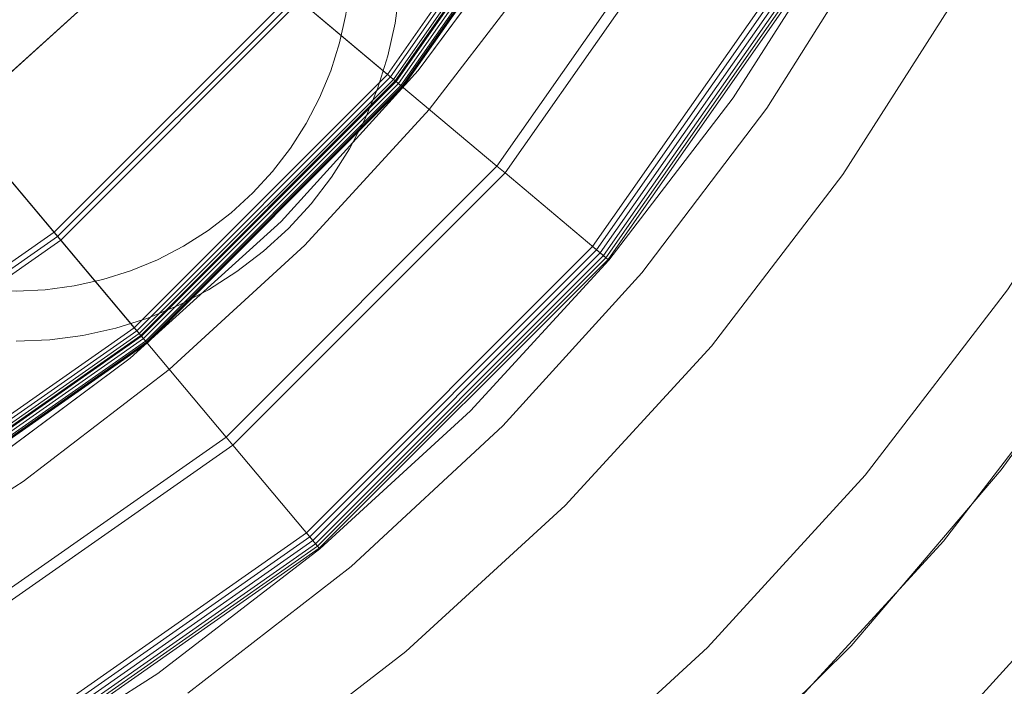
# Model space of a CAD drawing. Header units: inches. Extents: x -412 to -304, y -62 to 18.
# Tile 685 of 809: x -357.364 to -356.785, y -5.084 to -4.692. Entities that reach past the tile are written whole.
import ezdxf

# ---------------------------------------------------------------- set-up
doc = ezdxf.new("R2010")
doc.units = ezdxf.units.IN
doc.header["$LTSCALE"] = 32
doc.header["$MEASUREMENT"] = 0
for name, color, linetype, lineweight in [('Black', 7, 'Continuous', 18), ('DashLine', 7, 'Continuous', 13), ('Drawing', 7, 'Continuous', 18), ('Metal_HtAdjMech', 7, 'Continuous', 18), ('Metal_MP', 7, 'Continuous', 5), ('None', 7, 'Continuous', 18), ('Plastic-MPWireManager', 7, 'Continuous', 25), ('SolidLine', 7, 'Continuous', 15), ('TIMotion-Frame', 7, 'Continuous', 18), ('Wood_1-H', 7, 'Continuous', 13)]:
    doc.layers.add(name, color=color, linetype=linetype, lineweight=lineweight)

# ---------------------------------------------------------------- blocks, each defined once
blk = doc.blocks.new('Group-20')
at = {"layer": 'Black'}
for points in [[(-34.54794, 16.53613, 28.9791), (34.54794, 16.53613, 28.9791), (34.54794, -16.53613, 28.9791), (-34.54794, -16.53613, 28.9791)], [(-34.54794, 16.53613, 27.70079), (34.54794, 16.53613, 27.70079), (34.54794, -16.53613, 27.70079), (-34.54794, -16.53613, 27.70079)]]:
    blk.add_3dface(points, dxfattribs=at)
at = {"layer": 'Wood_1-H'}
for points in [[(-35.96494, 17.95313, 28.99879), (35.96494, 17.95313, 28.99879), (35.96494, -17.95313, 28.99879), (-35.96494, -17.95313, 28.99879)], [(-35.96494, 17.95313, 28.9791), (35.96494, 17.95313, 28.9791), (35.96494, -17.95313, 28.9791), (-35.96494, -17.95313, 28.9791)]]:
    blk.add_3dface(points, dxfattribs=at)
blk = doc.blocks.new('MPHtAdjColumn-NoCable (3D)')
at = {"layer": 'Metal_HtAdjMech'}
for points, invisible_edges in [([(0.79036, 1.12875, 23.65108), (0.68898, 1.19334, 23.65108), (0.62008, 1.07401, 23.65108), (0.71133, 1.01588, 23.65108)], 10), ([(0.72426, 0.90321, 2.90305), (0.70711, 0.90396, 2.90305), (0.68898, 1.19334, 2.90305), (0.79036, 1.12875, 2.90305)], 10), ([(0.68898, 1.19334, 2.90305), (0.68898, 1.19334, 23.65108), (0.79036, 1.12875, 23.65108), (0.79036, 1.12875, 2.90305)], 5), ([(0.71133, 1.01588, 23.65108), (0.79716, 0.95002, 23.65108), (0.88573, 1.05557, 23.65108), (0.79036, 1.12875, 23.65108)], 10), ([(0.79036, 1.12875, 2.90305), (0.74129, 0.90097, 2.90305), (0.72426, 0.90321, 2.90305)], 9), ([(0.75806, 0.89725, 2.90305), (0.74129, 0.90097, 2.90305), (0.79036, 1.12875, 2.90305)], 10), ([(0.79036, 1.12875, 2.90305), (0.88573, 1.05557, 2.90305), (0.77443, 0.89209, 2.90305), (0.75806, 0.89725, 2.90305)], 10), ([(0.79036, 1.12875, 2.90305), (0.79036, 1.12875, 23.65108), (0.88573, 1.05557, 23.65108), (0.88573, 1.05557, 2.90305)], 5), ([(0.7903, 0.88551, 2.90305), (0.77443, 0.89209, 2.90305), (0.88573, 1.05557, 2.90305)], 10), ([(0.88573, 1.05557, 2.90305), (0.80553, 0.87758, 2.90305), (0.7903, 0.88551, 2.90305)], 9), ([(0.97436, 0.97436, 23.65108), (0.88573, 1.05557, 23.65108), (0.79716, 0.95002, 23.65108), (0.87692, 0.87692, 23.65108)], 10), ([(0.88573, 1.05557, 2.90305), (0.82002, 0.86836, 2.90305), (0.80553, 0.87758, 2.90305)], 9), ([(0.83364, 0.8579, 2.90305), (0.82002, 0.86836, 2.90305), (0.88573, 1.05557, 2.90305), (0.97436, 0.97436, 2.90305)], 10), ([(0.88573, 1.05557, 2.90305), (0.88573, 1.05557, 23.65108), (0.97436, 0.97436, 23.65108), (0.97436, 0.97436, 2.90305)], 5), ([(0.74129, 0.90097, 3.18202), (0.75806, 0.89725, 3.18202), (0.79716, 0.95002, 3.18202), (0.71133, 1.01588, 3.18202)], 10), ([(0.79716, 0.95002, 3.18202), (0.79716, 0.95002, 23.65108), (0.71133, 1.01588, 23.65108), (0.71133, 1.01588, 3.18202)], 5), ([(0.97436, 0.97436, 2.90305), (0.8463, 0.8463, 2.90305), (0.83364, 0.8579, 2.90305)], 9), ([(0.8579, 0.83364, 2.90305), (0.8463, 0.8463, 2.90305), (0.97436, 0.97436, 2.90305)], 10), ([(0.97436, 0.97436, 2.90305), (1.05557, 0.88573, 2.90305), (0.86836, 0.82002, 2.90305), (0.8579, 0.83364, 2.90305)], 10), ([(0.87692, 0.87692, 23.65108), (0.95002, 0.79716, 23.65108), (1.05557, 0.88573, 23.65108), (0.97436, 0.97436, 23.65108)], 10), ([(0.97436, 0.97436, 2.90305), (0.97436, 0.97436, 23.65108), (1.05557, 0.88573, 23.65108), (1.05557, 0.88573, 2.90305)], 5), ([(0.79716, 0.95002, 3.18202), (0.75806, 0.89725, 3.18202), (0.77443, 0.89209, 3.18202)], 9), ([(0.77443, 0.89209, 3.18202), (0.7903, 0.88551, 3.18202), (0.79716, 0.95002, 3.18202)], 10), ([(0.79716, 0.95002, 3.18202), (0.7903, 0.88551, 3.18202), (0.80553, 0.87758, 3.18202)], 9), ([(0.80553, 0.87758, 3.18202), (0.82002, 0.86836, 3.18202), (0.87692, 0.87692, 3.18202), (0.79716, 0.95002, 3.18202)], 10), ([(0.87692, 0.87692, 3.18202), (0.87692, 0.87692, 23.65108), (0.79716, 0.95002, 23.65108), (0.79716, 0.95002, 3.18202)], 5), ([(0.75806, 0.89725, 2.90305), (0.75806, 0.89725, 3.18202), (0.74129, 0.90097, 3.18202), (0.74129, 0.90097, 2.90305)], 5), ([(0.77443, 0.89209, 2.90305), (0.77443, 0.89209, 3.18202), (0.75806, 0.89725, 3.18202), (0.75806, 0.89725, 2.90305)], 5), ([(0.7903, 0.88551, 2.90305), (0.7903, 0.88551, 3.18202), (0.77443, 0.89209, 3.18202), (0.77443, 0.89209, 2.90305)], 5), ([(0.80553, 0.87758, 2.90305), (0.80553, 0.87758, 3.18202), (0.7903, 0.88551, 3.18202), (0.7903, 0.88551, 2.90305)], 5), ([(0.87758, 0.80553, 2.90305), (0.86836, 0.82002, 2.90305), (1.05557, 0.88573, 2.90305)], 10), ([(1.05557, 0.88573, 2.90305), (0.88551, 0.7903, 2.90305), (0.87758, 0.80553, 2.90305)], 9), ([(1.05557, 0.88573, 2.90305), (0.89209, 0.77443, 2.90305), (0.88551, 0.7903, 2.90305)], 9), ([(0.89725, 0.75806, 2.90305), (0.89209, 0.77443, 2.90305), (1.05557, 0.88573, 2.90305), (1.12875, 0.79036, 2.90305)], 10), ([(0.95002, 0.79716, 23.65108), (1.01588, 0.71133, 23.65108), (1.12875, 0.79036, 23.65108), (1.05557, 0.88573, 23.65108)], 10), ([(1.05557, 0.88573, 2.90305), (1.05557, 0.88573, 23.65108), (1.12875, 0.79036, 23.65108), (1.12875, 0.79036, 2.90305)], 5), ([(0.82002, 0.86836, 2.90305), (0.82002, 0.86836, 3.18202), (0.80553, 0.87758, 3.18202), (0.80553, 0.87758, 2.90305)], 5), ([(0.87692, 0.87692, 3.18202), (0.82002, 0.86836, 3.18202), (0.83364, 0.8579, 3.18202)], 9), ([(0.83364, 0.8579, 3.18202), (0.8463, 0.8463, 3.18202), (0.87692, 0.87692, 3.18202)], 10), ([(0.8463, 0.8463, 3.18202), (0.8579, 0.83364, 3.18202), (0.87692, 0.87692, 3.18202)], 10), ([(0.87692, 0.87692, 3.18202), (0.8579, 0.83364, 3.18202), (0.86836, 0.82002, 3.18202)], 9), ([(0.86836, 0.82002, 3.18202), (0.87758, 0.80553, 3.18202), (0.95002, 0.79716, 3.18202), (0.87692, 0.87692, 3.18202)], 10), ([(0.95002, 0.79716, 3.18202), (0.95002, 0.79716, 23.65108), (0.87692, 0.87692, 23.65108), (0.87692, 0.87692, 3.18202)], 5), ([(0.83364, 0.8579, 2.90305), (0.83364, 0.8579, 3.18202), (0.82002, 0.86836, 3.18202), (0.82002, 0.86836, 2.90305)], 5), ([(0.8463, 0.8463, 2.90305), (0.8463, 0.8463, 3.18202), (0.83364, 0.8579, 3.18202), (0.83364, 0.8579, 2.90305)], 5), ([(0.8579, 0.83364, 2.90305), (0.8579, 0.83364, 3.18202), (0.8463, 0.8463, 3.18202), (0.8463, 0.8463, 2.90305)], 5), ([(0.86836, 0.82002, 2.90305), (0.86836, 0.82002, 3.18202), (0.8579, 0.83364, 3.18202), (0.8579, 0.83364, 2.90305)], 5), ([(0.87758, 0.80553, 2.90305), (0.87758, 0.80553, 3.18202), (0.86836, 0.82002, 3.18202), (0.86836, 0.82002, 2.90305)], 5), ([(0.88551, 0.7903, 2.90305), (0.88551, 0.7903, 3.18202), (0.87758, 0.80553, 3.18202), (0.87758, 0.80553, 2.90305)], 5), ([(0.95002, 0.79716, 3.18202), (0.87758, 0.80553, 3.18202), (0.88551, 0.7903, 3.18202)], 9), ([(0.88551, 0.7903, 3.18202), (0.89209, 0.77443, 3.18202), (0.95002, 0.79716, 3.18202)], 10), ([(0.89209, 0.77443, 3.18202), (0.89725, 0.75806, 3.18202), (0.95002, 0.79716, 3.18202)], 10), ([(1.01588, 0.71133, 3.18202), (0.95002, 0.79716, 3.18202), (0.89725, 0.75806, 3.18202), (0.90097, 0.74129, 3.18202)], 10), ([(1.01588, 0.71133, 3.18202), (1.01588, 0.71133, 23.65108), (0.95002, 0.79716, 23.65108), (0.95002, 0.79716, 3.18202)], 5), ([(0.89209, 0.77443, 2.90305), (0.89209, 0.77443, 3.18202), (0.88551, 0.7903, 3.18202), (0.88551, 0.7903, 2.90305)], 5), ([(0.90097, 0.74129, 2.90305), (0.89725, 0.75806, 2.90305), (1.12875, 0.79036, 2.90305)], 10), ([(1.12875, 0.79036, 2.90305), (0.90321, 0.72426, 2.90305), (0.90097, 0.74129, 2.90305)], 9), ([(0.90396, 0.70711, 2.90305), (0.90321, 0.72426, 2.90305), (1.12875, 0.79036, 2.90305), (1.19334, 0.68898, 2.90305)], 10), ([(1.01588, 0.71133, 23.65108), (1.07401, 0.62008, 23.65108), (1.19334, 0.68898, 23.65108), (1.12875, 0.79036, 23.65108)], 10), ([(1.12875, 0.79036, 2.90305), (1.12875, 0.79036, 23.65108), (1.19334, 0.68898, 23.65108), (1.19334, 0.68898, 2.90305)], 5), ([(0.89725, 0.75806, 2.90305), (0.89725, 0.75806, 3.18202), (0.89209, 0.77443, 3.18202), (0.89209, 0.77443, 2.90305)], 5), ([(0.90097, 0.74129, 2.90305), (0.90097, 0.74129, 3.18202), (0.89725, 0.75806, 3.18202), (0.89725, 0.75806, 2.90305)], 5), ([(0.90321, 0.72426, 2.90305), (0.90321, 0.72426, 3.18202), (0.90097, 0.74129, 3.18202), (0.90097, 0.74129, 2.90305)], 5), ([(0.90097, 0.74129, 3.18202), (0.90321, 0.72426, 3.18202), (1.01588, 0.71133, 3.18202)], 10), ([(0.90396, 0.70711, 2.90305), (0.90396, 0.70711, 3.18202), (0.90321, 0.72426, 3.18202), (0.90321, 0.72426, 2.90305)], 5), ([(0.90321, 0.72426, 3.18202), (0.90396, 0.70711, 3.18202), (1.01588, 0.71133, 3.18202)], 10), ([(1.07401, 0.62008, 3.18202), (1.01588, 0.71133, 3.18202), (0.90321, 0.68995, 3.18202), (0.90097, 0.67292, 3.18202)], 10), ([(1.01588, 0.71133, 3.18202), (0.90396, 0.70711, 3.18202), (0.90321, 0.68995, 3.18202)], 9), ([(1.07401, 0.62008, 3.18202), (1.07401, 0.62008, 23.65108), (1.01588, 0.71133, 23.65108), (1.01588, 0.71133, 3.18202)], 5)]:
    blk.add_3dface(points, dxfattribs=dict(at, invisible_edges=invisible_edges))
for points in [[(0.68868, 1.19284, 23.66289), (0.88536, 1.05513, 23.66289), (0.88434, 1.05391, 23.65699), (0.68789, 1.19147, 23.65699)], [(0.68789, 1.19147, 23.70135), (0.88434, 1.05391, 23.70135), (0.88536, 1.05513, 23.69544), (0.68868, 1.19284, 23.69544)], [(0.68868, 1.19284, 23.69544), (0.88536, 1.05513, 23.69544), (0.88536, 1.05513, 23.66289), (0.68868, 1.19284, 23.66289)], [(0.64916, 1.12437, 23.74793), (0.83454, 0.99457, 23.74793), (0.88156, 1.0506, 23.70567), (0.68573, 1.18773, 23.70567)], [(0.68573, 1.18773, 23.65267), (0.88156, 1.0506, 23.65267), (0.87973, 1.04842, 23.65149), (0.68431, 1.18526, 23.65149)], [(0.68573, 1.18773, 23.70567), (0.88156, 1.0506, 23.70567), (0.88434, 1.05391, 23.70135), (0.68789, 1.19147, 23.70135)], [(0.68696, 1.18984, 23.65454), (0.88313, 1.05248, 23.65454), (0.88156, 1.0506, 23.65267), (0.68573, 1.18773, 23.65267)], [(0.68789, 1.19147, 23.65699), (0.88434, 1.05391, 23.65699), (0.88313, 1.05248, 23.65454), (0.68696, 1.18984, 23.65454)], [(0.68431, 1.18526, 23.65149), (0.87973, 1.04842, 23.65149), (0.87777, 1.04608, 23.65108), (0.68278, 1.18261, 23.65108)], [(0.64605, 1.119, 23.74951), (0.83055, 0.98981, 23.74951), (0.83454, 0.99457, 23.74793), (0.64916, 1.12437, 23.74793)], [(0, 0, 23.74951), (0.83055, 0.98981, 23.74951), (0.64605, 1.119, 23.74951)], [(0.88156, 1.0506, 23.70567), (1.0506, 0.88156, 23.70567), (1.05391, 0.88434, 23.70135), (0.88434, 1.05391, 23.70135)], [(0.88434, 1.05391, 23.65699), (1.05391, 0.88434, 23.65699), (1.05248, 0.88313, 23.65454), (0.88313, 1.05248, 23.65454)], [(0.88536, 1.05513, 23.66289), (1.05513, 0.88536, 23.66289), (1.05391, 0.88434, 23.65699), (0.88434, 1.05391, 23.65699)], [(0.88434, 1.05391, 23.70135), (1.05391, 0.88434, 23.70135), (1.05513, 0.88536, 23.69544), (0.88536, 1.05513, 23.69544)], [(0.88536, 1.05513, 23.69544), (1.05513, 0.88536, 23.69544), (1.05513, 0.88536, 23.66289), (0.88536, 1.05513, 23.66289)], [(0.83454, 0.99457, 23.74793), (0.99457, 0.83454, 23.74793), (1.0506, 0.88156, 23.70567), (0.88156, 1.0506, 23.70567)], [(0.87973, 1.04842, 23.65149), (1.04842, 0.87973, 23.65149), (1.04608, 0.87777, 23.65108), (0.87777, 1.04608, 23.65108)], [(0.88156, 1.0506, 23.65267), (1.0506, 0.88156, 23.65267), (1.04842, 0.87973, 23.65149), (0.87973, 1.04842, 23.65149)], [(0.88313, 1.05248, 23.65454), (1.05248, 0.88313, 23.65454), (1.0506, 0.88156, 23.65267), (0.88156, 1.0506, 23.65267)], [(0.83055, 0.98981, 23.74951), (0.98981, 0.83055, 23.74951), (0.99457, 0.83454, 23.74793), (0.83454, 0.99457, 23.74793)], [(0, 0, 23.74951), (0.98981, 0.83055, 23.74951), (0.83055, 0.98981, 23.74951)], [(0.99457, 0.83454, 23.74793), (1.12437, 0.64916, 23.74793), (1.18773, 0.68573, 23.70567), (1.0506, 0.88156, 23.70567)], [(1.0506, 0.88156, 23.65267), (1.18773, 0.68573, 23.65267), (1.18526, 0.68431, 23.65149), (1.04842, 0.87973, 23.65149)], [(1.0506, 0.88156, 23.70567), (1.18773, 0.68573, 23.70567), (1.19147, 0.68789, 23.70135), (1.05391, 0.88434, 23.70135)], [(1.05248, 0.88313, 23.65454), (1.18984, 0.68696, 23.65454), (1.18773, 0.68573, 23.65267), (1.0506, 0.88156, 23.65267)], [(1.05391, 0.88434, 23.65699), (1.19147, 0.68789, 23.65699), (1.18984, 0.68696, 23.65454), (1.05248, 0.88313, 23.65454)], [(1.05513, 0.88536, 23.66289), (1.19284, 0.68868, 23.66289), (1.19147, 0.68789, 23.65699), (1.05391, 0.88434, 23.65699)], [(1.05391, 0.88434, 23.70135), (1.19147, 0.68789, 23.70135), (1.19284, 0.68868, 23.69544), (1.05513, 0.88536, 23.69544)], [(1.05513, 0.88536, 23.69544), (1.19284, 0.68868, 23.69544), (1.19284, 0.68868, 23.66289), (1.05513, 0.88536, 23.66289)], [(1.04842, 0.87973, 23.65149), (1.18526, 0.68431, 23.65149), (1.18261, 0.68278, 23.65108), (1.04608, 0.87777, 23.65108)], [(0.98981, 0.83055, 23.74951), (1.119, 0.64605, 23.74951), (1.12437, 0.64916, 23.74793), (0.99457, 0.83454, 23.74793)], [(0, 0, 23.74951), (1.119, 0.64605, 23.74951), (0.98981, 0.83055, 23.74951)]]:
    blk.add_3dface(points, dxfattribs=at)
at = {"layer": 'Metal_MP'}
for points, invisible_edges in [([(0.70711, 0.93348, 2.90305), (0.72684, 0.93262, 2.90305), (0.78225, 1.43562, 2.90305), (0.66031, 1.49564, 2.90305)], 10), ([(0.66031, 1.49564, 2.76919), (0.78225, 1.43562, 2.76919), (0.72684, 0.93262, 2.76919), (0.70711, 0.93348, 2.76919)], 10), ([(0.93776, 1.33926, 23.4936), (1.05092, 1.25243, 23.4936), (1.12745, 1.34364, 23.4936), (1.00605, 1.43679, 23.4936)], 10), ([(1.00605, 1.43679, 2.3125), (1.12745, 1.34364, 2.3125), (1.05092, 1.25243, 2.3125), (0.93776, 1.33926, 2.3125)], 10), ([(0.78225, 1.43562, 2.90305), (0.72684, 0.93262, 2.90305), (0.74642, 0.93005, 2.90305)], 9), ([(0.74642, 0.93005, 2.76919), (0.72684, 0.93262, 2.76919), (0.78225, 1.43562, 2.76919)], 10), ([(0.89879, 1.36569, 2.90305), (0.78225, 1.43562, 2.90305), (0.74642, 0.93005, 2.90305), (0.7657, 0.92577, 2.90305)], 10), ([(0.7657, 0.92577, 2.76919), (0.74642, 0.93005, 2.76919), (0.78225, 1.43562, 2.76919), (0.89879, 1.36569, 2.76919)], 10), ([(0.7657, 0.92577, 2.90305), (0.78453, 0.91983, 2.90305), (0.89879, 1.36569, 2.90305)], 10), ([(0.89879, 1.36569, 2.76919), (0.78453, 0.91983, 2.76919), (0.7657, 0.92577, 2.76919)], 9), ([(1.00911, 1.28631, 2.90305), (0.89879, 1.36569, 2.90305), (0.78453, 0.91983, 2.90305), (0.80278, 0.91227, 2.90305)], 10), ([(0.80278, 0.91227, 2.76919), (0.78453, 0.91983, 2.76919), (0.89879, 1.36569, 2.76919), (1.00911, 1.28631, 2.76919)], 10), ([(0.89879, 1.36569, 2.76919), (0.89879, 1.36569, 2.90305), (1.00911, 1.28631, 2.90305), (1.00911, 1.28631, 2.76919)], 5), ([(1.24027, 1.24027, 23.4936), (1.12745, 1.34364, 23.4936), (1.05092, 1.25243, 23.4936), (1.15608, 1.15608, 23.4936)], 10), ([(1.15608, 1.15608, 2.3125), (1.05092, 1.25243, 2.3125), (1.12745, 1.34364, 2.3125), (1.24027, 1.24027, 2.3125)], 10), ([(1.12745, 1.34364, 2.3125), (1.12745, 1.34364, 23.4936), (1.24027, 1.24027, 23.4936), (1.24027, 1.24027, 2.3125)], 5), ([(1.05092, 1.25243, 2.3125), (1.05092, 1.25243, 23.4936), (0.93776, 1.33926, 23.4936), (0.93776, 1.33926, 2.3125)], 5), ([(0.80278, 0.91227, 2.90305), (0.8203, 0.90316, 2.90305), (1.00911, 1.28631, 2.90305)], 10), ([(1.00911, 1.28631, 2.76919), (0.8203, 0.90316, 2.76919), (0.80278, 0.91227, 2.76919)], 9), ([(1.11246, 1.19805, 2.90305), (1.00911, 1.28631, 2.90305), (0.8203, 0.90316, 2.90305), (0.83695, 0.89254, 2.90305)], 10), ([(0.83695, 0.89254, 2.76919), (0.8203, 0.90316, 2.76919), (1.00911, 1.28631, 2.76919), (1.11246, 1.19805, 2.76919)], 10), ([(1.00911, 1.28631, 2.76919), (1.00911, 1.28631, 2.90305), (1.11246, 1.19805, 2.90305), (1.11246, 1.19805, 2.76919)], 5), ([(1.15608, 1.15608, 2.3125), (1.15608, 1.15608, 23.4936), (1.05092, 1.25243, 23.4936), (1.05092, 1.25243, 2.3125)], 5), ([(0.83695, 0.89254, 2.90305), (0.85262, 0.88052, 2.90305), (1.11246, 1.19805, 2.90305)], 10), ([(1.11246, 1.19805, 2.76919), (0.85262, 0.88052, 2.76919), (0.83695, 0.89254, 2.76919)], 9), ([(0.85262, 0.88052, 2.90305), (0.86718, 0.86718, 2.90305), (1.11246, 1.19805, 2.90305)], 10), ([(1.11246, 1.19805, 2.76919), (0.86718, 0.86718, 2.76919), (0.85262, 0.88052, 2.76919)], 9), ([(1.20812, 1.1015, 2.90305), (1.11246, 1.19805, 2.90305), (0.86718, 0.86718, 2.90305), (0.88052, 0.85262, 2.90305)], 10), ([(0.88052, 0.85262, 2.76919), (0.86718, 0.86718, 2.76919), (1.11246, 1.19805, 2.76919), (1.20812, 1.1015, 2.76919)], 10), ([(1.11246, 1.19805, 2.76919), (1.11246, 1.19805, 2.90305), (1.20812, 1.1015, 2.90305), (1.20812, 1.1015, 2.76919)], 5), ([(1.20812, 1.1015, 2.90305), (0.88052, 0.85262, 2.90305), (0.89254, 0.83695, 2.90305)], 9), ([(0.89254, 0.83695, 2.76919), (0.88052, 0.85262, 2.76919), (1.20812, 1.1015, 2.76919)], 10), ([(1.29544, 0.99735, 2.90305), (1.20812, 1.1015, 2.90305), (0.89254, 0.83695, 2.90305), (0.90316, 0.8203, 2.90305)], 10), ([(0.90316, 0.8203, 2.76919), (0.89254, 0.83695, 2.76919), (1.20812, 1.1015, 2.76919), (1.29544, 0.99735, 2.76919)], 10), ([(0.90316, 0.8203, 2.90305), (0.91227, 0.80278, 2.90305), (1.29544, 0.99735, 2.90305)], 10), ([(1.29544, 0.99735, 2.76919), (0.91227, 0.80278, 2.76919), (0.90316, 0.8203, 2.76919)], 9), ([(1.3738, 0.8863, 2.90305), (1.29544, 0.99735, 2.90305), (0.91227, 0.80278, 2.90305), (0.91983, 0.78453, 2.90305)], 10), ([(0.91983, 0.78453, 2.76919), (0.91227, 0.80278, 2.76919), (1.29544, 0.99735, 2.76919), (1.3738, 0.8863, 2.76919)], 10), ([(0.74642, 0.93005, 2.76919), (0.74642, 0.93005, 2.90305), (0.72684, 0.93262, 2.90305), (0.72684, 0.93262, 2.76919)], 5), ([(0.7657, 0.92577, 2.76919), (0.7657, 0.92577, 2.90305), (0.74642, 0.93005, 2.90305), (0.74642, 0.93005, 2.76919)], 5), ([(0.78453, 0.91983, 2.76919), (0.78453, 0.91983, 2.90305), (0.7657, 0.92577, 2.90305), (0.7657, 0.92577, 2.76919)], 5), ([(0.80278, 0.91227, 2.76919), (0.80278, 0.91227, 2.90305), (0.78453, 0.91983, 2.90305), (0.78453, 0.91983, 2.76919)], 5), ([(0.8203, 0.90316, 2.76919), (0.8203, 0.90316, 2.90305), (0.80278, 0.91227, 2.90305), (0.80278, 0.91227, 2.76919)], 5), ([(0.83695, 0.89254, 2.76919), (0.83695, 0.89254, 2.90305), (0.8203, 0.90316, 2.90305), (0.8203, 0.90316, 2.76919)], 5), ([(0.85262, 0.88052, 2.76919), (0.85262, 0.88052, 2.90305), (0.83695, 0.89254, 2.90305), (0.83695, 0.89254, 2.76919)], 5), ([(1.3738, 0.8863, 2.90305), (0.91983, 0.78453, 2.90305), (0.92577, 0.7657, 2.90305)], 9), ([(0.92577, 0.7657, 2.76919), (0.91983, 0.78453, 2.76919), (1.3738, 0.8863, 2.76919)], 10), ([(0.92577, 0.7657, 2.90305), (0.93005, 0.74642, 2.90305), (1.44267, 0.76913, 2.90305), (1.3738, 0.8863, 2.90305)], 10), ([(1.3738, 0.8863, 2.76919), (1.44267, 0.76913, 2.76919), (0.93005, 0.74642, 2.76919), (0.92577, 0.7657, 2.76919)], 10), ([(0.86718, 0.86718, 2.76919), (0.86718, 0.86718, 2.90305), (0.85262, 0.88052, 2.90305), (0.85262, 0.88052, 2.76919)], 5), ([(0.88052, 0.85262, 2.76919), (0.88052, 0.85262, 2.90305), (0.86718, 0.86718, 2.90305), (0.86718, 0.86718, 2.76919)], 5), ([(0.89254, 0.83695, 2.76919), (0.89254, 0.83695, 2.90305), (0.88052, 0.85262, 2.90305), (0.88052, 0.85262, 2.76919)], 5), ([(0.90316, 0.8203, 2.76919), (0.90316, 0.8203, 2.90305), (0.89254, 0.83695, 2.90305), (0.89254, 0.83695, 2.76919)], 5), ([(0.91227, 0.80278, 2.76919), (0.91227, 0.80278, 2.90305), (0.90316, 0.8203, 2.90305), (0.90316, 0.8203, 2.76919)], 5), ([(0.91983, 0.78453, 2.76919), (0.91983, 0.78453, 2.90305), (0.91227, 0.80278, 2.90305), (0.91227, 0.80278, 2.76919)], 5), ([(0.92577, 0.7657, 2.76919), (0.92577, 0.7657, 2.90305), (0.91983, 0.78453, 2.90305), (0.91983, 0.78453, 2.76919)], 5), ([(0.93005, 0.74642, 2.76919), (0.93005, 0.74642, 2.90305), (0.92577, 0.7657, 2.90305), (0.92577, 0.7657, 2.76919)], 5), ([(1.44267, 0.76913, 2.90305), (0.93005, 0.74642, 2.90305), (0.93262, 0.72684, 2.90305)], 9), ([(0.93262, 0.72684, 2.76919), (0.93005, 0.74642, 2.76919), (1.44267, 0.76913, 2.76919)], 10), ([(0.93262, 0.72684, 2.90305), (0.93348, 0.70711, 2.90305), (1.50156, 0.64664, 2.90305), (1.44267, 0.76913, 2.90305)], 10), ([(0.93348, 0.70711, 2.76919), (0.93262, 0.72684, 2.76919), (1.44267, 0.76913, 2.76919), (1.50156, 0.64664, 2.76919)], 10), ([(0.93262, 0.72684, 2.76919), (0.93262, 0.72684, 2.90305), (0.93005, 0.74642, 2.90305), (0.93005, 0.74642, 2.76919)], 5), ([(0.93348, 0.70711, 2.76919), (0.93348, 0.70711, 2.90305), (0.93262, 0.72684, 2.90305), (0.93262, 0.72684, 2.76919)], 5)]:
    blk.add_3dface(points, dxfattribs=dict(at, invisible_edges=invisible_edges))
blk = doc.blocks.new('MPHtAdjLeg-16-NoCable (3D)')
at = {"layer": 'DashLine', "color": 7}
blk.add_blockref('MPHtAdjColumn-NoCable (3D)', (0, 0), dxfattribs=at)
blk = doc.blocks.new('MpHtAdjBase-3 (3D)')
at = {"layer": 'Black', "color": 7}
blk.add_blockref('MPHtAdjLeg-16-NoCable (3D)', (-21.55512, 0), dxfattribs=at)
blk = doc.blocks.new('Group-21')
at = {"layer": 'Metal_HtAdjMech'}
for points, invisible_edges in [([(-1.2146, 0.11963, 23.90699), (-0.2381, 1.19702, 23.90699), (1.07636, 0.57533, 23.90699), (-1.2146, 0.11963, 23.90699)], 15), ([(-1.2146, 0.11963, 2.98179), (-0.2381, 1.19702, 2.98179), (1.07636, 0.57533, 2.98179), (-1.2146, 0.11963, 2.98179)], 15), ([(-0.2381, 1.19702, 23.90699), (0.57533, 1.07636, 23.90699), (1.07636, 0.57533, 23.90699), (-0.2381, 1.19702, 23.90699)], 15), ([(-0.2381, 1.19702, 2.98179), (0.57533, 1.07636, 2.98179), (1.07636, 0.57533, 2.98179), (-0.2381, 1.19702, 2.98179)], 15), ([(0.57533, 1.07636, 23.90699), (0.67806, 1.01479, 23.90699), (0.863, 0.863, 23.90699), (0.57533, 1.07636, 23.90699)], 14), ([(0.57533, 1.07636, 23.90699), (0.863, 0.863, 23.90699), (1.07636, 0.57533, 23.90699), (0.57533, 1.07636, 23.90699)], 15), ([(0.57533, 1.07636, 2.98179), (0.67806, 1.01479, 2.98179), (0.863, 0.863, 2.98179), (0.57533, 1.07636, 2.98179)], 14), ([(0.57533, 1.07636, 2.98179), (0.863, 0.863, 2.98179), (1.07636, 0.57533, 2.98179), (0.57533, 1.07636, 2.98179)], 15), ([(0.67806, 1.01479, 23.90699), (0.77426, 0.94344, 23.90699), (0.863, 0.863, 23.90699), (0.67806, 1.01479, 23.90699)], 12), ([(0.67806, 1.01479, 2.98179), (0.77426, 0.94344, 2.98179), (0.863, 0.863, 2.98179), (0.67806, 1.01479, 2.98179)], 12), ([(0.863, 0.863, 23.90699), (0.94344, 0.77426, 23.90699), (1.07636, 0.57533, 23.90699), (0.863, 0.863, 23.90699)], 14), ([(0.863, 0.863, 2.98179), (0.94344, 0.77426, 2.98179), (1.07636, 0.57533, 2.98179), (0.863, 0.863, 2.98179)], 14), ([(0.94344, 0.77426, 23.90699), (1.01479, 0.67806, 23.90699), (1.07636, 0.57533, 23.90699), (0.94344, 0.77426, 23.90699)], 12), ([(0.94344, 0.77426, 2.98179), (1.01479, 0.67806, 2.98179), (1.07636, 0.57533, 2.98179), (0.94344, 0.77426, 2.98179)], 12)]:
    blk.add_3dface(points, dxfattribs=dict(at, invisible_edges=invisible_edges))
for points in [[(0.60919, 1.05514, 23.91289), (0.78316, 0.93333, 23.91289), (0.78195, 0.93189, 23.91045), (0.60825, 1.05352, 23.91045)], [(0.60825, 1.05352, 23.9597), (0.78195, 0.93189, 23.9597), (0.78316, 0.93333, 23.95726), (0.60919, 1.05514, 23.95726)], [(0.60978, 1.05616, 23.91574), (0.78391, 0.93423, 23.91574), (0.78316, 0.93333, 23.91289), (0.60919, 1.05514, 23.91289)], [(0.60919, 1.05514, 23.95726), (0.78316, 0.93333, 23.95726), (0.78372, 0.934, 23.95539), (0.60962, 1.0559, 23.95539)], [(0.60962, 1.0559, 23.95539), (0.78372, 0.934, 23.95539), (0.78406, 0.9344, 23.9534), (0.60989, 1.05636, 23.9534)], [(0.60998, 1.05651, 23.9188), (0.78417, 0.93454, 23.9188), (0.78391, 0.93423, 23.91574), (0.60978, 1.05616, 23.91574)], [(0.60989, 1.05636, 23.9534), (0.78406, 0.9344, 23.9534), (0.78417, 0.93454, 23.95135), (0.60998, 1.05651, 23.95135)], [(0.60998, 1.05651, 23.95135), (0.78417, 0.93454, 23.95135), (0.78417, 0.93454, 23.9188), (0.60998, 1.05651, 23.9188)], [(0.57045, 0.98805, 24.00383), (0.73336, 0.87398, 24.00383), (0.78038, 0.93002, 23.96158), (0.60703, 1.0514, 23.96158)], [(0.60523, 1.04828, 23.90722), (0.77806, 0.92726, 23.90722), (0.77658, 0.9255, 23.90699), (0.60408, 1.04629, 23.90699)], [(0.60633, 1.0502, 23.90789), (0.77949, 0.92896, 23.90789), (0.77806, 0.92726, 23.90722), (0.60523, 1.04828, 23.90722)], [(0.60735, 1.05197, 23.90898), (0.7808, 0.93052, 23.90898), (0.77949, 0.92896, 23.90789), (0.60633, 1.0502, 23.90789)], [(0.60703, 1.0514, 23.96158), (0.78038, 0.93002, 23.96158), (0.78195, 0.93189, 23.9597), (0.60825, 1.05352, 23.9597)], [(0.60825, 1.05352, 23.91045), (0.78195, 0.93189, 23.91045), (0.7808, 0.93052, 23.90898), (0.60735, 1.05197, 23.90898)], [(0.60408, 1.04629, 23.90699), (0.77658, 0.9255, 23.90699), (0, 0, 23.90699)], [(0.77426, 0.94344, 2.98179), (0.77426, 0.94344, 23.90699), (0.67806, 1.01479, 23.90699), (0.67806, 1.01479, 2.98179)], [(0.863, 0.863, 2.98179), (0.863, 0.863, 23.90699), (0.77426, 0.94344, 23.90699), (0.77426, 0.94344, 2.98179)], [(0.78316, 0.93333, 23.91289), (0.93333, 0.78316, 23.91289), (0.93189, 0.78195, 23.91045), (0.78195, 0.93189, 23.91045)], [(0.78195, 0.93189, 23.9597), (0.93189, 0.78195, 23.9597), (0.93333, 0.78316, 23.95726), (0.78316, 0.93333, 23.95726)], [(0.78391, 0.93423, 23.91574), (0.93423, 0.78391, 23.91574), (0.93333, 0.78316, 23.91289), (0.78316, 0.93333, 23.91289)], [(0.78316, 0.93333, 23.95726), (0.93333, 0.78316, 23.95726), (0.934, 0.78372, 23.95539), (0.78372, 0.934, 23.95539)], [(0.78372, 0.934, 23.95539), (0.934, 0.78372, 23.95539), (0.9344, 0.78406, 23.9534), (0.78406, 0.9344, 23.9534)], [(0.78417, 0.93454, 23.9188), (0.93454, 0.78417, 23.9188), (0.93423, 0.78391, 23.91574), (0.78391, 0.93423, 23.91574)], [(0.78406, 0.9344, 23.9534), (0.9344, 0.78406, 23.9534), (0.93454, 0.78417, 23.95135), (0.78417, 0.93454, 23.95135)], [(0.78417, 0.93454, 23.95135), (0.93454, 0.78417, 23.95135), (0.93454, 0.78417, 23.9188), (0.78417, 0.93454, 23.9188)], [(0.73336, 0.87398, 24.00383), (0.87398, 0.73336, 24.00383), (0.93002, 0.78038, 23.96158), (0.78038, 0.93002, 23.96158)], [(0.77806, 0.92726, 23.90722), (0.92726, 0.77806, 23.90722), (0.9255, 0.77658, 23.90699), (0.77658, 0.9255, 23.90699)], [(0.77949, 0.92896, 23.90789), (0.92896, 0.77949, 23.90789), (0.92726, 0.77806, 23.90722), (0.77806, 0.92726, 23.90722)], [(0.7808, 0.93052, 23.90898), (0.93052, 0.7808, 23.90898), (0.92896, 0.77949, 23.90789), (0.77949, 0.92896, 23.90789)], [(0.78038, 0.93002, 23.96158), (0.93002, 0.78038, 23.96158), (0.93189, 0.78195, 23.9597), (0.78195, 0.93189, 23.9597)], [(0.78195, 0.93189, 23.91045), (0.93189, 0.78195, 23.91045), (0.93052, 0.7808, 23.90898), (0.7808, 0.93052, 23.90898)], [(0.77658, 0.9255, 23.90699), (0.9255, 0.77658, 23.90699), (0, 0, 23.90699)], [(0, 0, 24.00541), (0, 0, 24.00541), (0.86925, 0.72939, 24.00541), (0.72939, 0.86925, 24.00541)], [(0.72939, 0.86925, 24.00541), (0.86925, 0.72939, 24.00541), (0.8718, 0.73153, 24.00501), (0.73153, 0.8718, 24.00501)], [(0.73153, 0.8718, 24.00501), (0.8718, 0.73153, 24.00501), (0.87398, 0.73336, 24.00383), (0.73336, 0.87398, 24.00383)], [(0.94344, 0.77426, 2.98179), (0.94344, 0.77426, 23.90699), (0.863, 0.863, 23.90699), (0.863, 0.863, 2.98179)], [(0.93002, 0.78038, 23.96158), (1.0514, 0.60703, 23.96158), (1.05352, 0.60825, 23.9597), (0.93189, 0.78195, 23.9597)], [(0.93189, 0.78195, 23.91045), (1.05352, 0.60825, 23.91045), (1.05197, 0.60735, 23.90898), (0.93052, 0.7808, 23.90898)], [(0.93333, 0.78316, 23.91289), (1.05514, 0.60919, 23.91289), (1.05352, 0.60825, 23.91045), (0.93189, 0.78195, 23.91045)], [(0.93189, 0.78195, 23.9597), (1.05352, 0.60825, 23.9597), (1.05514, 0.60919, 23.95726), (0.93333, 0.78316, 23.95726)], [(0.93423, 0.78391, 23.91574), (1.05616, 0.60978, 23.91574), (1.05514, 0.60919, 23.91289), (0.93333, 0.78316, 23.91289)], [(0.93333, 0.78316, 23.95726), (1.05514, 0.60919, 23.95726), (1.0559, 0.60962, 23.95539), (0.934, 0.78372, 23.95539)], [(0.934, 0.78372, 23.95539), (1.0559, 0.60962, 23.95539), (1.05636, 0.60989, 23.9534), (0.9344, 0.78406, 23.9534)], [(0.93454, 0.78417, 23.9188), (1.05651, 0.60998, 23.9188), (1.05616, 0.60978, 23.91574), (0.93423, 0.78391, 23.91574)], [(0.9344, 0.78406, 23.9534), (1.05636, 0.60989, 23.9534), (1.05651, 0.60998, 23.95135), (0.93454, 0.78417, 23.95135)], [(0.93454, 0.78417, 23.95135), (1.05651, 0.60998, 23.95135), (1.05651, 0.60998, 23.9188), (0.93454, 0.78417, 23.9188)], [(0.9255, 0.77658, 23.90699), (1.04629, 0.60408, 23.90699), (0, 0, 23.90699)], [(0.87398, 0.73336, 24.00383), (0.98805, 0.57045, 24.00383), (1.0514, 0.60703, 23.96158), (0.93002, 0.78038, 23.96158)], [(0.92726, 0.77806, 23.90722), (1.04828, 0.60523, 23.90722), (1.04629, 0.60408, 23.90699), (0.9255, 0.77658, 23.90699)], [(0.92896, 0.77949, 23.90789), (1.0502, 0.60633, 23.90789), (1.04828, 0.60523, 23.90722), (0.92726, 0.77806, 23.90722)], [(0.93052, 0.7808, 23.90898), (1.05197, 0.60735, 23.90898), (1.0502, 0.60633, 23.90789), (0.92896, 0.77949, 23.90789)], [(1.01479, 0.67806, 2.98179), (1.01479, 0.67806, 23.90699), (0.94344, 0.77426, 23.90699), (0.94344, 0.77426, 2.98179)], [(0.86925, 0.72939, 24.00541), (0.98271, 0.56737, 24.00541), (0.98558, 0.56903, 24.00501), (0.8718, 0.73153, 24.00501)], [(0.8718, 0.73153, 24.00501), (0.98558, 0.56903, 24.00501), (0.98805, 0.57045, 24.00383), (0.87398, 0.73336, 24.00383)], [(0, 0, 24.00541), (0, 0, 24.00541), (0.98271, 0.56737, 24.00541), (0.86925, 0.72939, 24.00541)]]:
    blk.add_3dface(points, dxfattribs=at)
blk = doc.blocks.new('Group-22')
at = {"layer": 'Black', "color": 7}
blk.add_blockref('Group-21', (0, 0), dxfattribs=at)
blk = doc.blocks.new('MpHtAdjMidLeg (3D)')
at = {"layer": 'Black', "color": 7}
blk.add_blockref('Group-22', (0, 0), dxfattribs=at)
blk = doc.blocks.new('MPHtAdjLegCoverPower (3D)')
at = {"layer": 'Black'}
for points, invisible_edges in [([(1.48676, -0.85003, 23.67077), (1.55498, -0.71765, 23.67077), (1.26901, -0.58567, 23.67077), (1.21333, -0.6937, 23.67077)], 10), ([(1.26153, -0.72835, 22.23376), (1.32021, -0.61563, 22.23376), (1.42726, -0.66554, 22.23376), (1.36382, -0.7874, 22.23376)], 10), ([(1.26153, -0.72835, 23.4936), (1.19325, -0.83552, 23.4936), (1.14848, -0.79649, 23.4936), (1.21333, -0.6937, 23.4936)], 10), ([(1.40729, -0.97598, 23.67077), (1.48676, -0.85003, 23.67077), (1.21333, -0.6937, 23.67077), (1.14848, -0.79649, 23.67077)], 10), ([(1.14848, -0.79649, 23.4936), (1.14848, -0.79649, 23.67077), (1.21333, -0.6937, 23.67077), (1.21333, -0.6937, 23.4936)], 5), ([(1.36382, -0.7874, 22.23376), (1.29, -0.90327, 22.23376), (1.19325, -0.83552, 22.23376), (1.26153, -0.72835, 22.23376)], 10), ([(1.19325, -0.83552, 22.23376), (1.19325, -0.83552, 23.4936), (1.26153, -0.72835, 23.4936), (1.26153, -0.72835, 22.23376)], 5), ([(1.19325, -0.83552, 23.4936), (1.11589, -0.93634, 23.4936), (1.07494, -0.89325, 23.4936), (1.14848, -0.79649, 23.4936)], 10), ([(1.14848, -0.79649, 23.67077), (1.07494, -0.89325, 23.67077), (1.31718, -1.09455, 23.67077), (1.40729, -0.97598, 23.67077)], 10), ([(1.07494, -0.89325, 23.4936), (1.07494, -0.89325, 23.67077), (1.14848, -0.79649, 23.67077), (1.14848, -0.79649, 23.4936)], 5), ([(1.29, -0.90327, 22.23376), (1.20637, -1.01226, 22.23376), (1.11589, -0.93634, 22.23376), (1.19325, -0.83552, 22.23376)], 10), ([(1.11589, -0.93634, 22.23376), (1.11589, -0.93634, 23.4936), (1.19325, -0.83552, 23.4936), (1.19325, -0.83552, 22.23376)], 5), ([(0.99327, -0.98326, 23.4936), (1.07494, -0.89325, 23.4936), (1.11589, -0.93634, 23.4936), (1.03004, -1.03004, 23.4936)], 10), ([(1.21711, -1.20484, 23.67077), (1.31718, -1.09455, 23.67077), (1.07494, -0.89325, 23.67077), (0.99327, -0.98326, 23.67077)], 10), ([(0.99327, -0.98326, 23.4936), (0.99327, -0.98326, 23.67077), (1.07494, -0.89325, 23.67077), (1.07494, -0.89325, 23.4936)], 5), ([(1.29, -0.90327, 22.23376), (1.29, -0.90327, 23.4936), (1.20637, -1.01226, 23.4936), (1.20637, -1.01226, 22.23376)], 5), ([(1.20637, -1.01226, 23.4936), (1.29, -0.90327, 23.4936), (1.45582, -1.00963, 23.4936), (1.3626, -1.13229, 23.4936)], 10), ([(1.03004, -1.03004, 22.23376), (1.11589, -0.93634, 22.23376), (1.20637, -1.01226, 22.23376), (1.11355, -1.11355, 22.23376)], 10), ([(1.03004, -1.03004, 22.23376), (1.03004, -1.03004, 23.4936), (1.11589, -0.93634, 23.4936), (1.11589, -0.93634, 22.23376)], 5), ([(0.9041, -1.06583, 23.4936), (0.99327, -0.98326, 23.4936), (1.03004, -1.03004, 23.4936), (0.93634, -1.11589, 23.4936)], 10), ([(0.99327, -0.98326, 23.67077), (0.9041, -1.06583, 23.67077), (1.10784, -1.30602, 23.67077), (1.21711, -1.20484, 23.67077)], 10), ([(0.9041, -1.06583, 23.4936), (0.9041, -1.06583, 23.67077), (0.99327, -0.98326, 23.67077), (0.99327, -0.98326, 23.4936)], 5), ([(1.20637, -1.01226, 22.23376), (1.20637, -1.01226, 23.4936), (1.11355, -1.11355, 23.4936), (1.11355, -1.11355, 22.23376)], 5), ([(1.3626, -1.13229, 23.4936), (1.25908, -1.24638, 23.4936), (1.11355, -1.11355, 23.4936), (1.20637, -1.01226, 23.4936)], 10), ([(1.11355, -1.11355, 22.23376), (1.01226, -1.20637, 22.23376), (0.93634, -1.11589, 22.23376), (1.03004, -1.03004, 22.23376)], 10), ([(0.93634, -1.11589, 22.23376), (0.93634, -1.11589, 23.4936), (1.03004, -1.03004, 23.4936), (1.03004, -1.03004, 22.23376)], 5), ([(0.93634, -1.11589, 23.4936), (0.83552, -1.19325, 23.4936), (0.80809, -1.14035, 23.4936), (0.9041, -1.06583, 23.4936)], 10), ([(0.9041, -1.06583, 23.67077), (0.80809, -1.14035, 23.67077), (0.99019, -1.39733, 23.67077), (1.10784, -1.30602, 23.67077)], 10), ([(0.80809, -1.14035, 23.4936), (0.80809, -1.14035, 23.67077), (0.9041, -1.06583, 23.67077), (0.9041, -1.06583, 23.4936)], 5), ([(1.25908, -1.24638, 23.61171), (1.3626, -1.13229, 23.61171), (1.31718, -1.09455, 23.67077), (1.21711, -1.20484, 23.67077)], 10), ([(0.83552, -1.19325, 22.23376), (0.93634, -1.11589, 22.23376), (1.01226, -1.20637, 22.23376), (0.90327, -1.29, 22.23376)], 10), ([(0.83552, -1.19325, 22.23376), (0.83552, -1.19325, 23.4936), (0.93634, -1.11589, 23.4936), (0.93634, -1.11589, 22.23376)], 5), ([(1.11355, -1.11355, 22.23376), (1.11355, -1.11355, 23.4936), (1.01226, -1.20637, 23.4936), (1.01226, -1.20637, 22.23376)], 5), ([(1.01226, -1.20637, 23.4936), (1.11355, -1.11355, 23.4936), (1.25908, -1.24638, 23.4936), (1.14604, -1.35106, 23.4936)], 10), ([(1.3626, -1.13229, 23.4936), (1.3626, -1.13229, 23.61171), (1.25908, -1.24638, 23.61171), (1.25908, -1.24638, 23.4936)], 5)]:
    blk.add_3dface(points, dxfattribs=dict(at, invisible_edges=invisible_edges))
at = {"layer": 'Plastic-MPWireManager'}
for points, invisible_edges in [([(1.61116, -0.73682, 2.15502), (1.54128, -0.87363, 2.15502), (0.11632, -0.06448, 2.15502), (0.12149, -0.05409, 2.15502)], 10), ([(0.11026, -0.07437, 2.15502), (0.11632, -0.06448, 2.15502), (1.54128, -0.87363, 2.15502), (1.4598, -1.00386, 2.15502)], 10), ([(1.4598, -1.00386, 2.15502), (1.36735, -1.12655, 2.15502), (0.10335, -0.08369, 2.15502), (0.11026, -0.07437, 2.15502)], 10), ([(0.09567, -0.09238, 2.15502), (0.10335, -0.08369, 2.15502), (1.36735, -1.12655, 2.15502), (1.26462, -1.24077, 2.15502)], 10), ([(1.26462, -1.24077, 2.15502), (1.15238, -1.34565, 2.15502), (0.08725, -0.10037, 2.15502), (0.09567, -0.09238, 2.15502)], 10), ([(0.07817, -0.10759, 2.15502), (0.08725, -0.10037, 2.15502), (1.15238, -1.34565, 2.15502), (1.03147, -1.44042, 2.15502)], 10), ([(0.23018, -0.10248, 2.3125), (0.22038, -0.12216, 2.3125), (1.54128, -0.87363, 2.3125), (1.61116, -0.73682, 2.3125)], 10), ([(1.03147, -1.44042, 2.15502), (0.90281, -1.52436, 2.15502), (0.0685, -0.114, 2.15502), (0.07817, -0.10759, 2.15502)], 10), ([(0.0583, -0.11953, 2.15502), (0.0685, -0.114, 2.15502), (0.90281, -1.52436, 2.15502), (0.76736, -1.59684, 2.15502)], 10), ([(0.04766, -0.12416, 2.15502), (0.0583, -0.11953, 2.15502), (0.76736, -1.59684, 2.15502)], 10), ([(-0.0433, -0.12575, 2.15502), (-0.03217, -0.12904, 2.15502), (0.76736, -1.59684, 2.15502), (-1.54952, -0.85891, 2.15502)], 14), ([(0.76736, -1.59684, 2.15502), (0.03666, -0.12784, 2.15502), (0.04766, -0.12416, 2.15502)], 9), ([(1.4598, -1.00386, 2.3125), (1.54128, -0.87363, 2.3125), (0.22038, -0.12216, 2.3125), (0.20889, -0.1409, 2.3125)], 10), ([(-0.03217, -0.12904, 2.15502), (-0.0208, -0.13135, 2.15502), (0.76736, -1.59684, 2.15502)], 10), ([(0.76736, -1.59684, 2.15502), (-0.0208, -0.13135, 2.15502), (-0.00928, -0.13267, 2.15502)], 9), ([(-0.00928, -0.13267, 2.15502), (0.00232, -0.13297, 2.15502), (0.76736, -1.59684, 2.15502)], 10), ([(0.76736, -1.59684, 2.15502), (0.00232, -0.13297, 2.15502), (0.0139, -0.13226, 2.15502)], 9), ([(0.0139, -0.13226, 2.15502), (0.02538, -0.13055, 2.15502), (0.76736, -1.59684, 2.15502)], 10), ([(0.02538, -0.13055, 2.15502), (0.03666, -0.12784, 2.15502), (0.76736, -1.59684, 2.15502)], 10), ([(0.20889, -0.1409, 2.3125), (0.19582, -0.15857, 2.3125), (1.36735, -1.12655, 2.3125), (1.4598, -1.00386, 2.3125)], 10), ([(1.26462, -1.24077, 2.3125), (1.36735, -1.12655, 2.3125), (0.19582, -0.15857, 2.3125), (0.18125, -0.17503, 2.3125)], 10), ([(0.18125, -0.17503, 2.3125), (0.16531, -0.19016, 2.3125), (1.15238, -1.34565, 2.3125), (1.26462, -1.24077, 2.3125)], 10), ([(1.03147, -1.44042, 2.3125), (1.15238, -1.34565, 2.3125), (0.16531, -0.19016, 2.3125), (0.1481, -0.20385, 2.3125)], 10), ([(0.1481, -0.20385, 2.3125), (0.12977, -0.21598, 2.3125), (0.90281, -1.52436, 2.3125), (1.03147, -1.44042, 2.3125)], 10), ([(0.76736, -1.59684, 2.3125), (0.90281, -1.52436, 2.3125), (0.12977, -0.21598, 2.3125), (0.11046, -0.22647, 2.3125)], 10), ([(0.11046, -0.22647, 2.3125), (0.0903, -0.23523, 2.3125), (0.62615, -1.65732, 2.3125), (0.76736, -1.59684, 2.3125)], 10), ([(-1.54952, -0.85891, 2.15502), (0.76736, -1.59684, 2.15502), (0.62615, -1.65732, 2.15502), (0.48022, -1.70533, 2.15502)], 9), ([(1.36735, -1.12655, 2.15502), (1.36735, -1.12655, 2.3125), (1.26462, -1.24077, 2.3125), (1.26462, -1.24077, 2.15502)], 5)]:
    blk.add_3dface(points, dxfattribs=dict(at, invisible_edges=invisible_edges))
blk = doc.blocks.new('TL9-Upper (3D)')
at = {"layer": 'TIMotion-Frame'}
for points in [[(-1.81112, -1.33858, -2.28346), (-1.81112, 5.49213, -2.28346), (1.81092, 5.49213, -2.28346), (1.81092, -1.33858, -2.28346)], [(-2.06693, -1.0315, -0.29528), (2.06693, -1.0315, -0.29528), (2.06693, 5.15748, -0.29528), (-2.06693, 5.15748, -0.29528)], [(-0.75165, 0.75165, -22.34252), (-0.75165, 0.75165, -2.28346), (-0.67436, 0.8217, -2.28346), (-0.67436, 0.8217, -22.34252)]]:
    blk.add_3dface(points, dxfattribs=at)
for points, invisible_edges in [([(-0.20738, 1.04257, -2.28346), (-0.93748, 0.50109, -2.28346), (-1.04257, -0.20738, -2.28346), (-0.20738, 1.04257, -2.28346)], 15), ([(0.93748, 0.50109, -2.28346), (-0.20738, 1.04257, -2.28346), (-1.04257, -0.20738, -2.28346), (0.93748, 0.50109, -2.28346)], 15), ([(-0.20738, 1.04257, -22.34252), (-0.93748, 0.50109, -22.34252), (-1.04257, -0.20738, -22.34252), (-0.20738, 1.04257, -22.34252)], 15), ([(0.93748, 0.50109, -22.34252), (-0.20738, 1.04257, -22.34252), (-1.04257, -0.20738, -22.34252), (0.93748, 0.50109, -22.34252)], 15), ([(-0.20738, 1.04257, -2.28346), (-0.59057, 0.88385, -2.28346), (-0.93748, 0.50109, -2.28346), (-0.20738, 1.04257, -2.28346)], 15), ([(-0.20738, 1.04257, -22.34252), (-0.59057, 0.88385, -22.34252), (-0.93748, 0.50109, -22.34252), (-0.20738, 1.04257, -22.34252)], 15), ([(-0.59057, 0.88385, -2.28346), (-0.75165, 0.75165, -2.28346), (-0.93748, 0.50109, -2.28346), (-0.59057, 0.88385, -2.28346)], 15), ([(-0.59057, 0.88385, -22.34252), (-0.75165, 0.75165, -22.34252), (-0.93748, 0.50109, -22.34252), (-0.59057, 0.88385, -22.34252)], 15), ([(-0.59057, 0.88385, -2.28346), (-0.67436, 0.8217, -2.28346), (-0.75165, 0.75165, -2.28346), (-0.59057, 0.88385, -2.28346)], 12), ([(-0.59057, 0.88385, -22.34252), (-0.67436, 0.8217, -22.34252), (-0.75165, 0.75165, -22.34252), (-0.59057, 0.88385, -22.34252)], 12)]:
    blk.add_3dface(points, dxfattribs=dict(at, invisible_edges=invisible_edges))
blk = doc.blocks.new('TEK04-Frame (3D)')
at = {"layer": 'DashLine', "color": 7, "rotation": 270}
blk.add_blockref('TL9-Upper (3D)', (-0.01952, 0, 0.21654), dxfattribs=at)
blk = doc.blocks.new('Group-23')
at = {"layer": 'None'}
blk.add_blockref('Group-20', (0, 0), dxfattribs=at)
at = {"layer": 'SolidLine', "color": 7}
for name, p in [('MpHtAdjBase-3 (3D)', (0, 0)), ('TEK04-Frame (3D)', (-21.55512, 0, 27.70079)), ('MpHtAdjMidLeg (3D)', (-21.55512, 0, 0.80906))]:
    blk.add_blockref(name, p, dxfattribs=at)
at = {"layer": 'SolidLine', "color": 7, "rotation": 90}
blk.add_blockref('MPHtAdjLegCoverPower (3D)', (-21.55512, 0), dxfattribs=at)
blk = doc.blocks.new('MP Ht Adju Rect Table (3D)')
at = {"layer": 'None'}
blk.add_blockref('Group-23', (0, 0), dxfattribs=at)
at = {"layer": 'Drawing', "color": 0, "flags": 1}
for tag in ['Tag', 'Catalog', 'Option1', 'Option2', 'Option3', 'Option4', 'Option5', 'Option6', 'Option7', 'Option8', 'Option9', 'Option10', 'Option11', 'Option12', 'Custom', 'FinishGroup', 'Discount', 'Item2', 'Item3', 'Item6', 'Item9', 'Item10', 'Item12', 'Item13', 'Item16', 'Item19', 'Item20', 'Item21', 'Item22', 'Item23', 'Item24', 'Item25', 'Item8', 'Item18', 'Item1', 'Item4', 'Item5', 'Item7', 'Item11', 'Item14', 'Item15', 'Item17']:
    blk.add_attdef(tag, (-16.60664, -46.53056), '', height=0.00709, dxfattribs=at)

msp = doc.modelspace()

# ---------------------------------------------------------------- block references
at = {"layer": 'Drawing', "rotation": 270}
msp.add_blockref('MP Ht Adju Rect Table (3D)', (-358.07283, -25.50309), dxfattribs=at)

doc.saveas('drawing.dxf')
